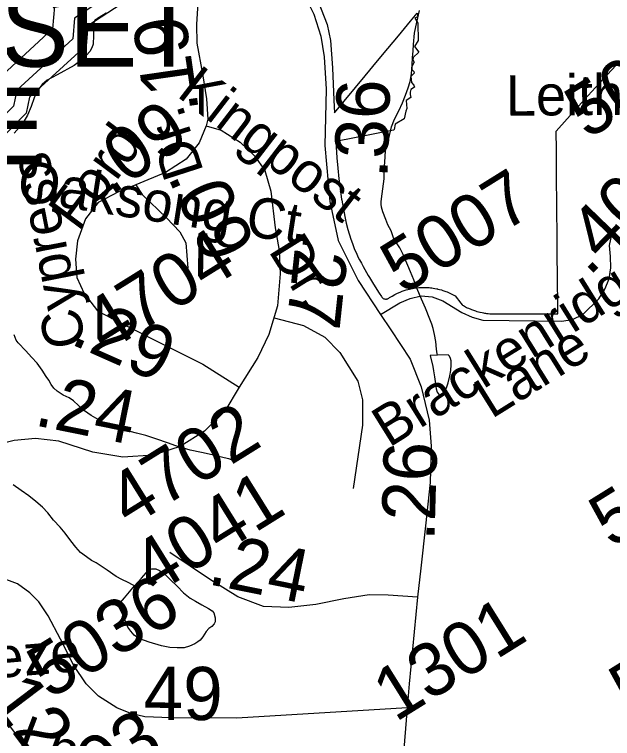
# Model space of a CAD drawing. Extents: x 2001466 to 31450019, y -30647475 to 847247.
# Drawn here: x 2062586 to 2065397, y 687753 to 691158 of the extents above; entities that cross this region are included whole.
import ezdxf

# ---------------------------------------------------------------- set-up
doc = ezdxf.new("R2010")
doc.units = 0
for name, color, linetype in [('Exist Boundary Political City Limit New', 7, 'Continuous'), ('Exist Hydrographic Buffer Line', 7, 'Continuous'), ('Exist Hydrographic Lake Shore', 7, 'Continuous'), ('Exist Hydrographic Lake Shore Label', 7, 'Continuous'), ('Exist Hydrographic Misc Water Feature', 7, 'Continuous'), ('Exist Road Non-System Type 51', 7, 'Continuous'), ('Exist Road Secondary Mileage Hundredths English Label', 7, 'Continuous'), ('Exist Road Secondary Type 51 Attributed', 7, 'Continuous'), ('Exist Road Secondary Type 51 Label', 7, 'Continuous'), ('Exist Road Secondary Type 51 Number Label', 7, 'Continuous'), ('Map Preparation Boundary City Limit Buffer Line', 7, 'Continuous')]:
    doc.layers.add(name, color=color, linetype=linetype)

msp = doc.modelspace()

# ---------------------------------------------------------------- linework, layer by layer
at = {"layer": 'Exist Boundary Political City Limit New'}
for points in [[(2064013.8, 691219.3), (2064055, 691111.1), (2064071.1, 691036.2), (2064079.9, 690907.6), (2064086.2, 690755.5), (2064090.1, 690695.9), (2064233.9, 690869.1), (2064292.6, 690939.7), (2064341, 690998), (2064390.8, 691057.8), (2064447.6, 691126.3), (2064478.8, 691164.7), (2064481.5, 691147.5), (2064476.9, 691145.5), (2064467.8, 691141.4), (2064471.2, 691135.6), (2064482.2, 691117.4), (2064483.4, 691035.4), (2064465.5, 691007.7), (2064485.8, 690981.7), (2064459.5, 690955.7), (2064458.6, 690944.7), (2064464.9, 690933.3), (2064453.1, 690913.5), (2064454, 690899.5), (2064463.6, 690889.4), (2064464, 690882.4)], [(2064690, 689792.1), (2064692.1, 689790.8), (2064695.6, 689788.9), (2064700.4, 689786.2), (2064705.8, 689783.4), (2064710.6, 689780.9), (2064714.2, 689779.2), (2064719.8, 689776.7), (2064723.4, 689775.1), (2064727.5, 689773.3), (2064733.5, 689770.9), (2064739.1, 689768.8), (2064743.9, 689767.1), (2064748.6, 689765.4), (2064752.4, 689764.2), (2064759.5, 689762), (2064766.8, 689760), (2064773.1, 689758.4), (2064774.8, 689758), (2064783.4, 689756.1), (2064789.8, 689754.8), (2064795.1, 689753.9), (2064799, 689753.2), (2064804, 689752.5), (2064812, 689751.5), (2064819.9, 689750.8), (2064826.4, 689750.2), (2064834.4, 689749.9), (2064841.4, 689749.7), (2064845.1, 689749.7), (2064953.2, 689749.8), (2065139.2, 689750.1), (2065137.6, 689954.1), (2065137.2, 690000), (2065136.4, 690106), (2065135.1, 690253), (2065133.9, 690401), (2065133.6, 690422.9), (2065132.9, 690520), (2065132.1, 690609), (2065144.8, 690623.2), (2065265.6, 690758), (2065333.5, 690833.8), (2065411.6, 690918.2)], [(2064464, 690882.4), (2064448.2, 690867.1), (2064451.2, 690838.2), (2064463.5, 690826.4), (2064465.2, 690816.5), (2064448, 690804.6), (2064445.8, 690793.4), (2064444.9, 690788.8), (2064446, 690782.4), (2064448.8, 690767.2), (2064426.2, 690754.2), (2064430.4, 690715.4), (2064425, 690703.5), (2064418, 690667.2), (2064374.8, 690642.2), (2064370.9, 690616.6), (2064367.6, 690614.2), (2064096, 690560.4), (2064101.6, 690484.7), (2064105.6, 690435.2), (2064110.2, 690384.8), (2064111.5, 690374.4), (2064116, 690336.6), (2064123.1, 690288.9), (2064124.5, 690284.4), (2064131.8, 690240.9), (2064141.9, 690191.8), (2064145.5, 690176.6), (2064152.8, 690146.8), (2064166.2, 690101.4), (2064173.8, 690081.1), (2064177.1, 690072), (2064182.9, 690058.1), (2064195.1, 690031.1), (2064201.8, 690015.4), (2064207.9, 690004.2), (2064216.1, 689988.6), (2064224.4, 689973.4), (2064248.5, 689931), (2064254.2, 689921), (2064273.9, 689889.5), (2064300.2, 689847.1), (2064310.4, 689831.4), (2064312.8, 689828.3), (2064315.6, 689825.6), (2064318.9, 689823.3), (2064322.5, 689821.6), (2064326.2, 689820.5), (2064330.1, 689820), (2064334.1, 689820.1), (2064334.9, 689820.2), (2064335.9, 689820.4), (2064338, 689820.8), (2064340.2, 689821.6), (2064341.6, 689822.1), (2064345.1, 689824.1), (2064349.1, 689826.7), (2064361, 689834.1), (2064373.4, 689840.9), (2064380.1, 689844.4), (2064385.9, 689847.1), (2064398.8, 689852.8), (2064407.5, 689856.4), (2064413, 689858.1), (2064427.4, 689862.8), (2064442.1, 689866.6), (2064456.9, 689869.7), (2064471.9, 689872), (2064487, 689873.6), (2064497.9, 689874.8), (2064499.9, 689874.8), (2064503.9, 689874.9), (2064510.4, 689875), (2064515.9, 689874.9), (2064523.4, 689874.6), (2064525.1, 689874.5), (2064527.9, 689874.4), (2064535.4, 689873.9), (2064541.9, 689873.1), (2064548.2, 689872.4), (2064554.2, 689871.5), (2064561.6, 689870.2), (2064570.5, 689868.5), (2064573.4, 689867.9), (2064576.2, 689867.2), (2064583.1, 689865.5), (2064592.2, 689862.9), (2064599.4, 689860.7), (2064608.9, 689857.4), (2064614, 689855.5), (2064619.6, 689853.3), (2064625.6, 689850.8), (2064632.1, 689847.8), (2064635.2, 689846.3), (2064640.8, 689843.7), (2064644.2, 689841.8), (2064651.2, 689838), (2064656.9, 689834.8), (2064683.2, 689800.8), (2064690, 689792.1)]]:
    msp.add_lwpolyline(points, dxfattribs=at)
at = {"layer": 'Exist Hydrographic Buffer Line'}
for points in [[(2063135, 691318.1), (2062868.4, 691141.5), (2062859.8, 691043.7), (2062597.3, 690802.9), (2062580.8, 690726.3), (2062461, 690606.9), (2062295.8, 690531.9), (2062171.8, 690415), (2061654.6, 690373.8), (2061451.7, 690254.3), (2061069.5, 689880.3), (2061061.1, 689692.7), (2060981.4, 689547.9), (2060858, 689416.3)], [(2062774.5, 691197.3), (2062765.1, 691090.4), (2062507.7, 690854.2), (2062490.7, 690775.5), (2062404.1, 690689.2), (2062240.2, 690614.8), (2062129.5, 690510.4), (2061624.1, 690470.2), (2061391.5, 690333), (2060973, 689923.5), (2060963.8, 689720.1), (2060848.3, 689510.3)]]:
    msp.add_lwpolyline(points, dxfattribs=at)
at = {"layer": 'Exist Hydrographic Lake Shore'}
msp.add_lwpolyline([(2063181, 691269.8), (2062931, 691104.3), (2062923, 691012.6), (2062657, 690768.6), (2062640.8, 690693.5), (2062499, 690552.1), (2062332.9, 690476.7), (2062200, 690351.5), (2061674.8, 690309.6), (2061491.9, 690201.8), (2061133.9, 689851.5), (2061125.9, 689674.5), (2061034.9, 689509.1), (2060893, 689357.7)], dxfattribs=at)
at = {"layer": 'Exist Hydrographic Misc Water Feature'}
for points in [[(2063017.1, 691164.6), (2062975.5, 691138.9), (2062965, 691132.7), (2062959.5, 691124.7), (2062957.7, 691108.7), (2062957.4, 691058.8), (2062955.4, 691018.6), (2062949.9, 691000.8), (2062939.6, 690984.5), (2062923.8, 690966.6), (2062903.9, 690946.5), (2062865.6, 690918.6), (2062786, 690874.3), (2062740.1, 690848.5), (2062715.9, 690828.2), (2062704.2, 690814.1), (2062692.1, 690796.1), (2062678.2, 690766.1), (2062664.4, 690726), (2062646.4, 690684.2), (2062630.2, 690654.2), (2062608.2, 690626.3), (2062584.3, 690600.3)], [(2064573.7, 689556), (2064571.8, 689562), (2064570, 689584.2), (2064565.7, 689620.1), (2064559.9, 689653.9), (2064553.6, 689682), (2064547.4, 689702), (2064537.4, 689725.8), (2064517.7, 689777.9), (2064499.4, 689820), (2064477.7, 689871.9), (2064463.6, 689909.8), (2064447.4, 689947.9), (2064435.3, 689977.8), (2064412.9, 690029.8), (2064396.9, 690061.5), (2064381.1, 690083.7), (2064366.8, 690107.4), (2064356.7, 690141.4), (2064348.9, 690155.5), (2064340.5, 690169.4), (2064331.1, 690193.5), (2064316.5, 690229.4), (2064310.4, 690251.4), (2064308.5, 690265.5), (2064308.7, 690279.2), (2064314.3, 690315.3), (2064322.7, 690385.5), (2064324.1, 690435.5), (2064326.4, 690461.5), (2064328.4, 690491.3), (2064330.3, 690515.3), (2064336.2, 690543.6), (2064348.1, 690589.3), (2064357.7, 690629.6), (2064371.9, 690665.6), (2064391.8, 690705.5), (2064409.8, 690743.3), (2064423.6, 690779.4), (2064435.7, 690813.7), (2064445.3, 690843.4), (2064451.7, 690879.4), (2064455.4, 690921.4), (2064457.2, 690953.5), (2064459, 690987.4), (2064461.1, 691017.5), (2064465.2, 691069.6), (2064477.3, 691121.7), (2064489, 691177.5)], [(2063621.2, 689058.4), (2063593.1, 689068.3), (2063571, 689074.1), (2063515.2, 689088.2), (2063465, 689097.9), (2063410.8, 689110.1), (2063344.8, 689129.9), (2063304.6, 689143.7), (2063255, 689161.8), (2063202.9, 689177.7), (2063158.8, 689189.3), (2063106.7, 689203.3), (2063058.9, 689215.4), (2063028.8, 689225.2), (2063000.5, 689239.3), (2062978.6, 689253.1), (2062946.6, 689272.9), (2062914.6, 689294.9), (2062886.7, 689319), (2062862.7, 689340.9), (2062842.6, 689354.9), (2062814.7, 689368.8), (2062786.6, 689386.8), (2062770.2, 689400.7), (2062758.3, 689418.7), (2062746.4, 689438.4), (2062734.6, 689456.4), (2062716.5, 689486.3), (2062692.1, 689518.4), (2062666.3, 689546.7), (2062638.6, 689576.4), (2062602.3, 689614.4), (2062594.1, 689626.1), (2062584.5, 689652.3)], [(2064573.7, 689556), (2064539.8, 689553.9), (2064551.9, 689502.1), (2064555.8, 689482.1), (2064560.1, 689453.8), (2064568.3, 689398.3), (2064572.4, 689382.2), (2064582.3, 689370.2), (2064590.3, 689370.2), (2064596, 689374.2), (2064608.1, 689388.2), (2064616.1, 689402.4), (2064624.3, 689426.3), (2064632.3, 689458.4), (2064636, 689484.1), (2064637.8, 689510.2), (2064638.3, 689530), (2064635.6, 689540.2), (2064630.1, 689552), (2064623.7, 689558.2), (2064573.7, 689556)], [(2063150.2, 688471.4), (2063140.1, 688475.4), (2063120.1, 688487.4), (2063090.1, 688501.6), (2063063.9, 688515.4), (2063022, 688545.2), (2062970, 688579.1), (2062948.2, 688591.3), (2062924, 688607.1), (2062895.7, 688628.9), (2062874, 688652.9), (2062850, 688682.9), (2062824.2, 688718.8), (2062800, 688746.8), (2062769.8, 688780.6), (2062741.9, 688814.9), (2062717.7, 688840.8), (2062685.3, 688868.4), (2062653.6, 688894.4), (2062617.5, 688920.5), (2062579.3, 688946.5)], [(2063150.2, 688471.4), (2063182, 688507.6), (2063216, 688545.8), (2063231.8, 688551.6), (2063250.3, 688551.6), (2063267.9, 688543.6), (2063292.3, 688525.8), (2063320.4, 688498), (2063350.1, 688470), (2063380.5, 688438.2), (2063412, 688413.9), (2063436.2, 688400.1), (2063466.4, 688382.1), (2063498.2, 688364.4), (2063514.4, 688354.2), (2063522.6, 688344.4), (2063528.3, 688320.4), (2063528.7, 688302.1), (2063524.4, 688292.2), (2063512.7, 688280.2), (2063498.6, 688270.2), (2063486.5, 688256.2), (2063470.7, 688232.3), (2063458.6, 688216.2), (2063448.3, 688208.1), (2063432.8, 688198.3), (2063409, 688188.1), (2063382.9, 688180.2), (2063350.5, 688179.9), (2063316.5, 688181.8), (2063276.5, 688189.9), (2063218.9, 688205.9), (2063174.8, 688221.5), (2063158.6, 688231.7), (2063148.6, 688239.7), (2063132.8, 688257.5), (2063118.6, 688277.5), (2063096.7, 688331.5), (2063080.1, 688367.7), (2063076.6, 688379.6), (2063082.3, 688391.3), (2063102.4, 688415.4), (2063150.2, 688471.4)]]:
    msp.add_lwpolyline(points, dxfattribs=at)
at = {"layer": 'Exist Road Non-System Type 51'}
msp.add_lwpolyline([(2063805.6, 689732.4), (2063944.2, 689695.4), (2064044.4, 689640.5), (2064115.5, 689569.3), (2064199.5, 689433.5), (2064222.1, 689346.2), (2064222.1, 689226.5), (2064176.9, 688929)], dxfattribs=at)
at = {"layer": 'Exist Road Secondary Type 51 Attributed'}
for points in [[(2063734.2, 691519.6), (2063666.4, 691458.8), (2063603.3, 691425.6), (2063538.6, 691378.3), (2063478.6, 691288.3), (2063447, 691212.5), (2063440.7, 691111.4), (2063443.5, 691023), (2063468.7, 690878.5), (2063488.1, 690760.9), (2063494.4, 690666.1), (2063486.5, 690634.5)], [(2063734.2, 691519.6), (2063819.4, 691417), (2063931.5, 691282.7), (2063993, 691159.6), (2064026.2, 691055.4), (2064041.6, 690958.2), (2064051, 690806.7), (2064043.9, 690542.2), (2064068, 690279.2), (2064107.4, 690095.3), (2064200.5, 689907.4), (2064306.6, 689747.5)], [(2063486.5, 690634.5), (2063453.4, 690554.8), (2063392.6, 690478.2), (2063294.8, 690415.8), (2063155.5, 690356.6)], [(2063486.5, 690634.5), (2063557.1, 690614.8), (2063646.3, 690557.9), (2063713.3, 690494), (2063761.8, 690424.5), (2063790.2, 690327.4), (2063810.8, 690154.5), (2063830.5, 690048.7), (2063835.2, 689938.1), (2063822.6, 689788.1), (2063781.6, 689653.9), (2063729.9, 689545.7), (2063642.3, 689406)], [(2063155.5, 690356.6), (2063074.2, 690323.4), (2062979.6, 690274.5), (2062919.6, 690197.1), (2062881.7, 690094.5), (2062872.3, 690007.6), (2062878.2, 689920.8), (2062912.5, 689845.8), (2062976.4, 689765.2), (2063090, 689705.2), (2063305.4, 689597.1), (2063471.1, 689513.4), (2063642.3, 689406)], [(2063155.5, 690356.6), (2063185.1, 690311.6), (2063299.5, 690201.9), (2063363.4, 690135.5), (2063390.6, 690084.2), (2063400.9, 689965.8)], [(2064306.6, 689747.5), (2064397, 689801.8), (2064445.4, 689822.9), (2064496.8, 689834.7), (2064549.4, 689830.4), (2064598.9, 689812), (2064689, 689756.9), (2064736.6, 689734.1), (2064787.7, 689720.7), (2065156.9, 689716.2), (2065209.1, 689724.6), (2065256.5, 689747.8), (2065332.3, 689821.2), (2065360.1, 689866.1), (2065380.5, 689914.8), (2065388.2, 689967), (2065386.6, 690019.8), (2065382.9, 690072.4), (2065393.2, 690124.2), (2065415.7, 690171.9)], [(2064306.6, 689747.5), (2064354, 689676), (2064445.1, 689537.9), (2064498, 689407.6), (2064535.1, 689250.5), (2064544.5, 689128.9), (2064539.8, 688956.7), (2064517.3, 688753.8), (2064495.6, 688554.9), (2064480.6, 688417.5)], [(2063642.3, 689406), (2063574.9, 689293.1), (2063478.6, 689198.3), (2063365, 689127.3), (2063237.2, 689086.2), (2063095.1, 689076.8), (2062954.7, 689100.4), (2062794.1, 689151), (2062684.5, 689164.4), (2062584.3, 689154.1), (2062486.8, 689132)], [(2064431.7, 687898.2), (2063630.2, 687849.6), (2063319.5, 687851.2), (2063198.8, 687855), (2063132.6, 687870.6), (2063066.4, 687897.9), (2062980.8, 687952.4), (2062922.4, 688010.9), (2062864, 688096.6), (2062801.7, 688221.2), (2062743.3, 688330.3), (2062700.5, 688396.5), (2062657.7, 688437.8), (2062599.7, 688480.5), (2062505.8, 688514.6), (2062145.7, 688598.9)], [(2064480.6, 688417.5), (2064341.8, 688427.7), (2064253.4, 688429.3), (2064133.5, 688410.4), (2064002.5, 688383.5), (2063874.7, 688369.3), (2063756.3, 688374.1), (2063636, 688419.1), (2063506.6, 688499.6), (2063316.1, 688628.3)], [(2064480.6, 688417.5), (2064441.2, 688010.9), (2064431.7, 687898.2)], [(2062277.1, 687929.4), (2062371.8, 687899.6), (2062460.8, 687879.5), (2062496.4, 687862.3), (2062527, 687847), (2062561.4, 687814.5), (2062758.4, 687554.4)], [(2064431.7, 687898.2), (2064410.4, 687646.1), (2064399.4, 687485), (2064391.5, 687290.8), (2064401.7, 686889.7), (2064395.4, 686659.2)]]:
    msp.add_lwpolyline(points, dxfattribs=at)
at = {"layer": 'Map Preparation Boundary City Limit Buffer Line'}
for points in [[(2064013.8, 691219.3), (2064055, 691111.1), (2064071.1, 691036.2), (2064079.9, 690907.6), (2064086.2, 690755.5), (2064090.1, 690695.9), (2064233.9, 690869.1), (2064292.6, 690939.7), (2064341, 690998), (2064390.8, 691057.8), (2064447.6, 691126.3), (2064478.8, 691164.7), (2064481.5, 691147.5), (2064476.9, 691145.5), (2064467.8, 691141.4), (2064471.2, 691135.6), (2064482.2, 691117.4), (2064483.4, 691035.4), (2064465.5, 691007.7), (2064485.8, 690981.7), (2064459.5, 690955.7), (2064458.6, 690944.7), (2064464.9, 690933.3), (2064453.1, 690913.5), (2064454, 690899.5), (2064463.6, 690889.4), (2064464, 690882.4)], [(2064690, 689792.1), (2064692.1, 689790.8), (2064695.6, 689788.9), (2064700.4, 689786.2), (2064705.8, 689783.4), (2064710.6, 689780.9), (2064714.2, 689779.2), (2064719.8, 689776.7), (2064723.4, 689775.1), (2064727.5, 689773.3), (2064733.5, 689770.9), (2064739.1, 689768.8), (2064743.9, 689767.1), (2064748.6, 689765.4), (2064752.4, 689764.2), (2064759.5, 689762), (2064766.8, 689760), (2064773.1, 689758.4), (2064774.8, 689758), (2064783.4, 689756.1), (2064789.8, 689754.8), (2064795.1, 689753.9), (2064799, 689753.2), (2064804, 689752.5), (2064812, 689751.5), (2064819.9, 689750.8), (2064826.4, 689750.2), (2064834.4, 689749.9), (2064841.4, 689749.7), (2064845.1, 689749.7), (2064953.2, 689749.8), (2065139.2, 689750.1), (2065137.6, 689954.1), (2065137.2, 690000), (2065136.4, 690106), (2065135.1, 690253), (2065133.9, 690401), (2065133.6, 690422.9), (2065132.9, 690520), (2065132.1, 690609), (2065144.8, 690623.2), (2065265.6, 690758), (2065333.5, 690833.8), (2065411.6, 690918.2)], [(2064464, 690882.4), (2064448.2, 690867.1), (2064451.2, 690838.2), (2064463.5, 690826.4), (2064465.2, 690816.5), (2064448, 690804.6), (2064445.8, 690793.4), (2064444.9, 690788.8), (2064446, 690782.4), (2064448.8, 690767.2), (2064426.2, 690754.2), (2064430.4, 690715.4), (2064425, 690703.5), (2064418, 690667.2), (2064374.8, 690642.2), (2064370.9, 690616.6), (2064367.6, 690614.2), (2064096, 690560.4), (2064101.6, 690484.7), (2064105.6, 690435.2), (2064110.2, 690384.8), (2064111.5, 690374.4), (2064116, 690336.6), (2064123.1, 690288.9), (2064124.5, 690284.4), (2064131.8, 690240.9), (2064141.9, 690191.8), (2064145.5, 690176.6), (2064152.8, 690146.8), (2064166.2, 690101.4), (2064173.8, 690081.1), (2064177.1, 690072), (2064182.9, 690058.1), (2064195.1, 690031.1), (2064201.8, 690015.4), (2064207.9, 690004.2), (2064216.1, 689988.6), (2064224.4, 689973.4), (2064248.5, 689931), (2064254.2, 689921), (2064273.9, 689889.5), (2064300.2, 689847.1), (2064310.4, 689831.4), (2064312.8, 689828.3), (2064315.6, 689825.6), (2064318.9, 689823.3), (2064322.5, 689821.6), (2064326.2, 689820.5), (2064330.1, 689820), (2064334.1, 689820.1), (2064334.9, 689820.2), (2064335.9, 689820.4), (2064338, 689820.8), (2064340.2, 689821.6), (2064341.6, 689822.1), (2064345.1, 689824.1), (2064349.1, 689826.7), (2064361, 689834.1), (2064373.4, 689840.9), (2064380.1, 689844.4), (2064385.9, 689847.1), (2064398.8, 689852.8), (2064407.5, 689856.4), (2064413, 689858.1), (2064427.4, 689862.8), (2064442.1, 689866.6), (2064456.9, 689869.7), (2064471.9, 689872), (2064487, 689873.6), (2064497.9, 689874.8), (2064499.9, 689874.8), (2064503.9, 689874.9), (2064510.4, 689875), (2064515.9, 689874.9), (2064523.4, 689874.6), (2064525.1, 689874.5), (2064527.9, 689874.4), (2064535.4, 689873.9), (2064541.9, 689873.1), (2064548.2, 689872.4), (2064554.2, 689871.5), (2064561.6, 689870.2), (2064570.5, 689868.5), (2064573.4, 689867.9), (2064576.2, 689867.2), (2064583.1, 689865.5), (2064592.2, 689862.9), (2064599.4, 689860.7), (2064608.9, 689857.4), (2064614, 689855.5), (2064619.6, 689853.3), (2064625.6, 689850.8), (2064632.1, 689847.8), (2064635.2, 689846.3), (2064640.8, 689843.7), (2064644.2, 689841.8), (2064651.2, 689838), (2064656.9, 689834.8), (2064683.2, 689800.8), (2064690, 689792.1)]]:
    msp.add_lwpolyline(points, dxfattribs=at)

# ---------------------------------------------------------------- texts
at = {"layer": 'Exist Hydrographic Lake Shore Label'}
for s, p in [('SUNSET', (2061500.7, 690912.8)), ('LAKE', (2061500.7, 690453.5))]:
    msp.add_text(s, height=360.89, dxfattribs=at).set_placement(p)
at = {"layer": 'Exist Road Secondary Mileage Hundredths English Label'}
for s, rotation, p in [('.19', 98.1671, (2063452.9, 690704)), ('.36', 88.4621, (2064339, 690385.4)), ('.09', 34.2904, (2063037.6, 690302.7)), ('.09', 294.1701, (2063304.1, 690396.5)), ('.40', 45.9468, (2065286.5, 689922.4)), ('.27', 263.8878, (2063913.8, 690157.5)), ('.29', 336.0779, (2062840.9, 689612.1)), ('.24', 348.526, (2062673.1, 689227.7)), ('.26', 88.4245, (2064559.8, 688680.9)), ('.24', 348.526, (2063487.9, 688480.7)), ('.49', 359.7135, (2063099.2, 687842)), ('.12', 307.1539, (2062399.9, 688011))]:
    msp.add_text(s, height=250, rotation=rotation, dxfattribs=at).set_placement(p)
at = {"layer": 'Exist Road Secondary Type 51 Label'}
for s, rotation, p in [('Kingpost', 322.4738, (2063343.6, 690776.5)), ('Leithcroft', 0.4996, (2064896.4, 690681.6)), ('Dr.', 107.8818, (2063476.2, 690419.4)), ('Ford', 53.293, (2062885.5, 690133)), ('Cypress', 101.0663, (2062922.2, 689607.6)), ('Oaksong Ct.', 351.1505, (2062591, 690286.7)), ('Dr.', 301.918, (2063776.3, 690047.7)), ('Brackenridge', 31.918, (2064346, 689119.1)), ('Lane', 31.918, (2064827.9, 689254.3)), ('Greenbreeze', 4.8281, (2061424.1, 687946.3)), ('Ln', 339.2007, (2062583.7, 687688.6))]:
    msp.add_text(s, height=190, rotation=rotation, dxfattribs=at).set_placement(p)
at = {"layer": 'Exist Road Secondary Type 51 Number Label'}
for s, p in [('5008', (2065277.9, 690567.6)), ('5007', (2064411.7, 689837.4)), ('4704', (2063012.1, 689561.1)), ('4702', (2063127.4, 688741.2)), ('5015', (2065392.2, 688644.6)), ('4041', (2063240.7, 688422.9)), ('5036', (2062751.1, 687934)), ('5007', (2065486.7, 687850)), ('1301', (2064376.1, 687827.5)), ('5093', (2062667.8, 687298.6))]:
    msp.add_text(s, height=250, rotation=31.918, dxfattribs=at).set_placement(p)

doc.saveas('drawing.dxf')
